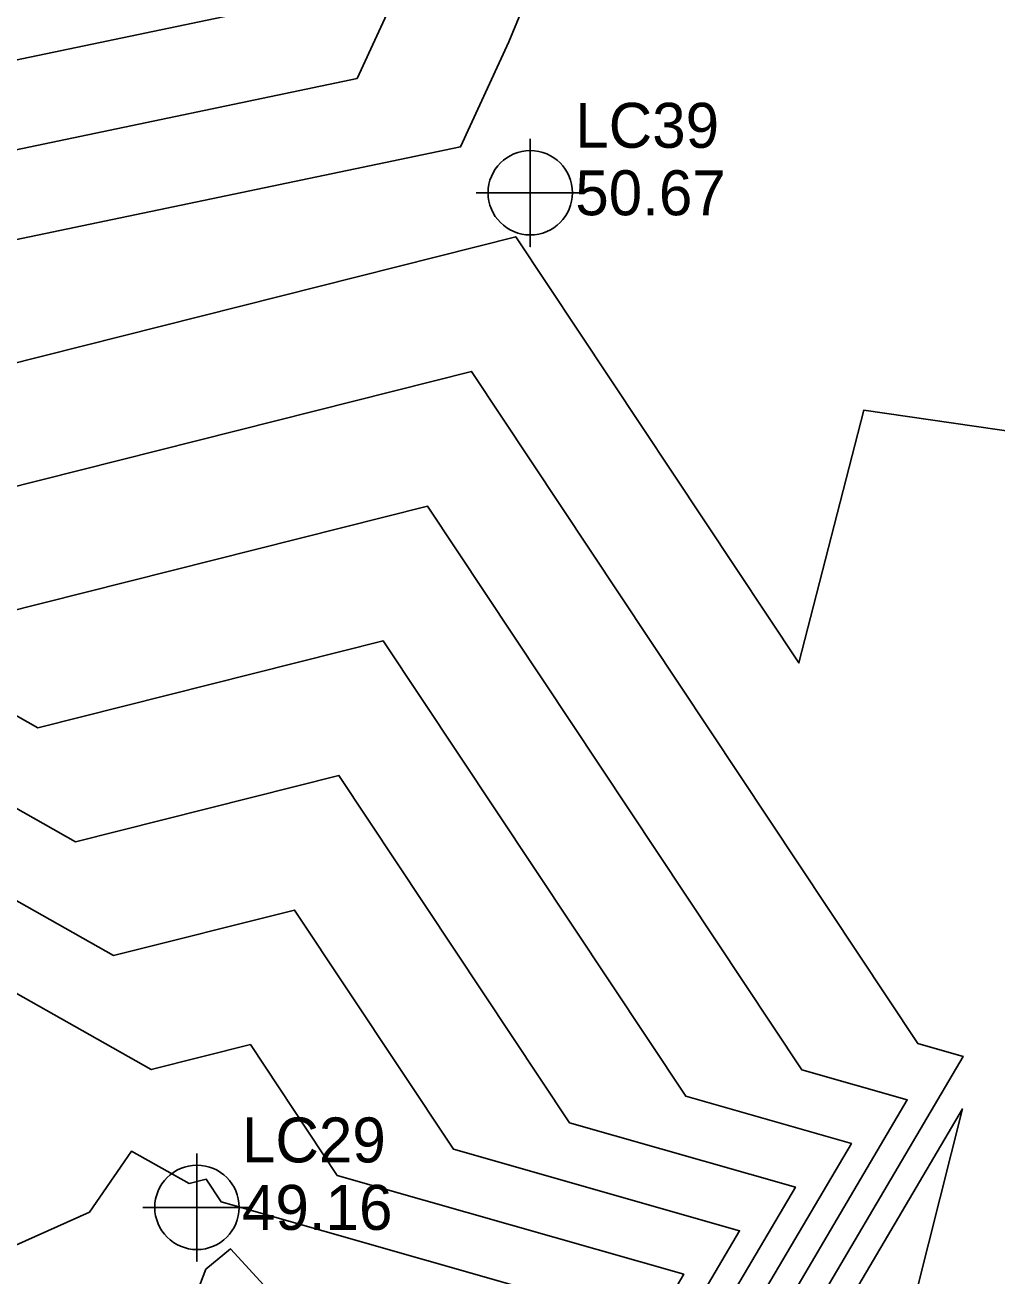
# Model space of a CAD drawing. Extents: x 2188792 to 2191981, y 386090 to 389710.
# Drawn here: x 2190065.7 to 2190119.7, y 387396.1 to 387465.7 of the extents above; entities that cross this region are included whole.
import ezdxf

# ---------------------------------------------------------------- set-up
doc = ezdxf.new("R2010")
doc.units = 0
for name, color, linetype in [('DTM Contours Major', 7, 'Continuous'), ('DTM Contours Minor', 7, 'Continuous'), ('Exist DTM Regular Point Underwater CELL', 7, 'Continuous'), ('Exist DTM Regular Point Underwater Cogo Elevation', 7, 'Continuous'), ('Exist DTM Regular Point Underwater Cogo Number', 7, 'Continuous')]:
    doc.layers.add(name, color=color, linetype=linetype)

msp = doc.modelspace()

# ---------------------------------------------------------------- linework, layer by layer
at = {"layer": 'DTM Contours Major'}
for points in [[(2190117.527, 387535.891), (2190112.507, 387530.004), (2190112.128, 387529.466), (2190106.942, 387521.955), (2190106.934, 387521.944), (2190106.925, 387521.931), (2190106.753, 387521.593), (2190104.953, 387515.237), (2190106.299, 387512.1), (2190099.551, 387498.387), (2190090.794, 387477.182), (2190084.115, 387462.685), (2190060.634, 387457.786), (2190057.378, 387453.148), (2190043.772, 387433.771), (2190040.054, 387428.658), (2190037.515, 387425.265), (2190036.706, 387424.148), (2190022.49, 387405.154), (2190018.819, 387400.092), (2190004.294, 387380.694)], [(2190103.055, 387389.006), (2190111.58, 387403.483), (2190102.375, 387406.109), (2190085.561, 387431.439), (2190066.376, 387426.602), (2190049.729, 387436.018), (2190042.703, 387429.088), (2190041.845, 387427.867), (2190041.656, 387427.606), (2190038.422, 387423.285), (2190038.39, 387423.241), (2190028.109, 387409.504), (2190020.524, 387399.169), (2190019.382, 387397.703), (2190002.663, 387375.093)]]:
    msp.add_lwpolyline(points, dxfattribs=at)
at = {"layer": 'DTM Contours Minor'}
for points in [[(2190117.852, 387535.647), (2190112.595, 387529.484), (2190112.44, 387529.263), (2190110.263, 387526.111), (2190109.543, 387521.58), (2190108.03, 387516.24), (2190111.326, 387508.562), (2190107.159, 387500.094), (2190092.553, 387464.728), (2190089.865, 387458.894), (2190064.663, 387453.635), (2190057.974, 387451.949), (2190057.323, 387452.317), (2190057.048, 387452.046), (2190043.387, 387432.59), (2190040.375, 387428.448), (2190037.696, 387424.869), (2190037.043, 387423.967), (2190022.054, 387403.94), (2190019.14, 387399.922), (2190003.848, 387379.5)], [(2190117.203, 387536.134), (2190112.419, 387530.525), (2190111.816, 387529.669), (2190106.874, 387522.511), (2190106.625, 387522.158), (2190106.35, 387521.765), (2190102.721, 387514.637), (2190102.476, 387514.289), (2190097.206, 387507.375), (2190091.943, 387496.681), (2190089.034, 387489.636), (2190078.365, 387466.477), (2190064.22, 387463.525), (2190057.074, 387453.348), (2190044.158, 387434.952), (2190039.734, 387428.868), (2190037.333, 387425.661), (2190036.369, 387424.33), (2190022.926, 387406.369), (2190018.498, 387400.262), (2190004.74, 387381.888)], [(2190130.789, 387441.565), (2190112.274, 387444.264), (2190108.666, 387430.2), (2190092.935, 387453.897), (2190060.074, 387445.612), (2190055.424, 387448.243), (2190053.462, 387446.307), (2190043.002, 387431.409), (2190040.695, 387428.237), (2190037.878, 387424.473), (2190037.38, 387423.785), (2190021.618, 387402.725), (2190019.461, 387399.752), (2190003.403, 387378.306)], [(2190106.764, 387389.602), (2190117.791, 387408.328), (2190115.282, 387409.044), (2190090.477, 387446.411), (2190062.175, 387439.276), (2190053.526, 387444.168), (2190049.875, 387440.567), (2190042.616, 387430.229), (2190041.015, 387428.027), (2190038.059, 387424.077), (2190037.716, 387423.604), (2190021.181, 387401.511), (2190019.782, 387399.581), (2190002.957, 387377.112)], [(2190104.91, 387389.304), (2190114.686, 387405.905), (2190108.829, 387407.577), (2190088.019, 387438.925), (2190064.275, 387432.939), (2190051.627, 387440.093), (2190046.289, 387434.828), (2190042.231, 387429.048), (2190041.336, 387427.817), (2190038.24, 387423.681), (2190038.053, 387423.422), (2190020.745, 387400.297), (2190020.103, 387399.411), (2190002.511, 387375.918)], [(2190101.201, 387388.708), (2190108.475, 387401.06), (2190095.922, 387404.642), (2190083.103, 387423.953), (2190068.476, 387420.266), (2190047.83, 387431.943), (2190042.833, 387427.014), (2190041.613, 387425.443), (2190039.481, 387422.512), (2190032.749, 387413.849), (2190021.501, 387398.523), (2190012.852, 387387.416)], [(2190099.346, 387388.41), (2190105.369, 387398.638), (2190089.468, 387403.175), (2190080.645, 387416.467), (2190070.577, 387413.929), (2190045.932, 387427.868), (2190044.322, 387426.281), (2190041.436, 387422.566), (2190040.765, 387421.643), (2190025.581, 387402.105), (2190022.478, 387397.877), (2190006.321, 387377.13)], [(2190097.492, 387388.112), (2190102.264, 387396.215), (2190083.015, 387401.708), (2190078.187, 387408.981), (2190072.678, 387407.592), (2190054.172, 387418.059), (2190051.82, 387414.658), (2190040.588, 387398.411), (2190024.468, 387391.193)], [(2190108.619, 387389.901), (2190117.753, 387405.412), (2190115.232, 387395.4), (2190119.664, 387390.142), (2190116.423, 387383.837), (2190116.438, 387380.141), (2190117.257, 387377.279), (2190114.355, 387370.14), (2190114.322, 387365.936), (2190110.118, 387365.89), (2190105.963, 387370.14), (2190106.833, 387376.856), (2190106.786, 387380.276), (2190106.8, 387386.816), (2190108.619, 387389.901)], [(2190099.158, 387393.792), (2190076.562, 387400.24), (2190075.729, 387401.495), (2190074.778, 387401.256), (2190071.585, 387403.061), (2190071.18, 387402.475), (2190069.242, 387399.672), (2190027.083, 387380.794)], [(2190060.536, 387356.711), (2190075.703, 387396.491), (2190077.071, 387397.622), (2190090.953, 387382.484)]]:
    msp.add_lwpolyline(points, dxfattribs=at)
at = {"layer": 'Exist DTM Regular Point Underwater CELL'}
for points in [[(2190093.738, 387459.341), (2190093.738, 387453.341), (2190093.738, 387456.341), (2190096.738, 387456.341), (2190090.738, 387456.341)], [(2190075.216, 387402.934), (2190075.216, 387396.934), (2190075.216, 387399.934), (2190078.216, 387399.934), (2190072.216, 387399.934)]]:
    msp.add_lwpolyline(points, dxfattribs=at)
for centre in [(2190093.738, 387456.341), (2190075.216, 387399.934)]:
    msp.add_circle(centre, 2.344, dxfattribs=at)

# ---------------------------------------------------------------- texts
at = {"layer": 'Exist DTM Regular Point Underwater Cogo Elevation'}
for s, p in [('50.67', (2190096.238, 387455.091)), ('49.16', (2190077.716, 387398.684))]:
    msp.add_text(s, height=2.5, dxfattribs=at).set_placement(p)
at = {"layer": 'Exist DTM Regular Point Underwater Cogo Number'}
for s, p in [('LC39', (2190096.238, 387458.841)), ('LC29', (2190077.716, 387402.434))]:
    msp.add_text(s, height=2.5, dxfattribs=at).set_placement(p)

doc.saveas('drawing.dxf')
